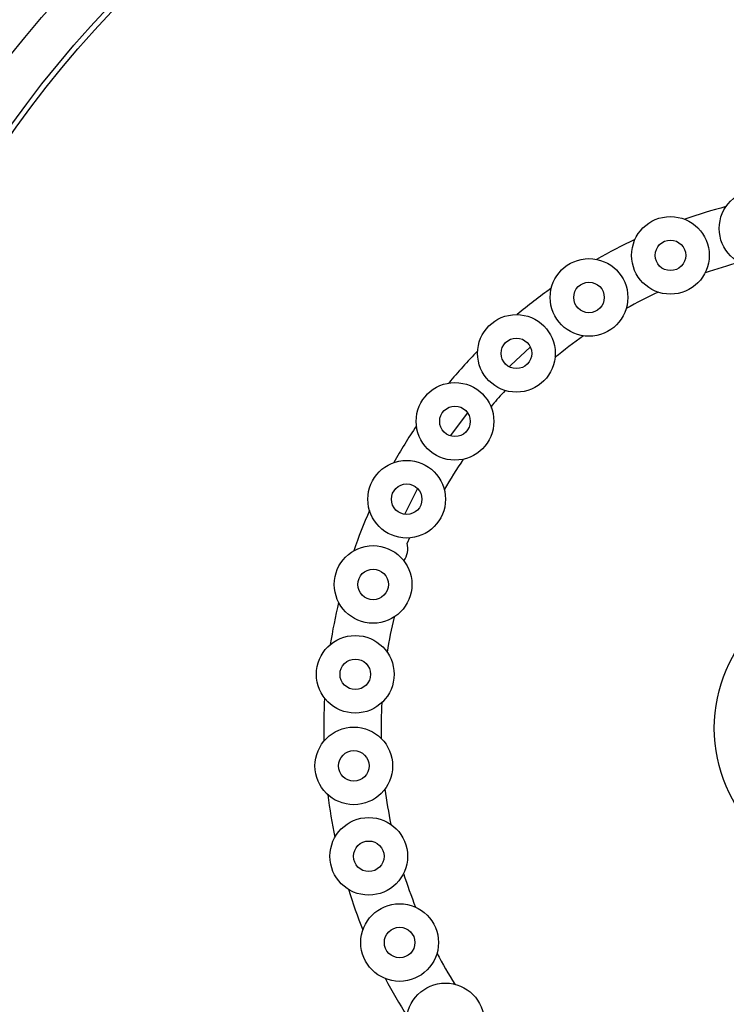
# Model space of a CAD drawing. Header units: inches. Extents: x 170 to 284, y 215 to 248.
# Tile 675 of 1056: x 210.946 to 211.088, y 244.457 to 244.655. Entities that reach past the tile are written whole.
import ezdxf

# ---------------------------------------------------------------- set-up
doc = ezdxf.new("R2010")
doc.units = ezdxf.units.IN
doc.header["$LTSCALE"] = 0.25
doc.header["$MEASUREMENT"] = 0
doc.layers.add('ANNOTATIONS', color=1, linetype='Continuous')
doc.layers.add('LH FRONT OF HOOD', color=7, linetype='Continuous')
doc.styles.add('ARIAL', font='arial.ttf', dxfattribs={"height": 0.09375})
doc.dimstyles.new('STANDARD$0', dxfattribs={"dimtxt": 0.09375, "dimasz": 0.09375, "dimexe": 0.03125, "dimexo": 0.046875, "dimgap": 0.09, "dimtad": 0, "dimtih": 1, "dimtoh": 1, "dimdec": 4, "dimzin": 0, "dimdsep": 46, "dimtxsty": 'ARIAL', "dimcen": 0.09, "dimadec": 0, "dimazin": 0, "dimtfac": 1, "dimtdec": 4, "dimtofl": 0, "dimtmove": 0, "dimatfit": 1, "dimfxl": 1, "dimtolj": 1, "dimtzin": 0, "dimarcsym": 0})

# ---------------------------------------------------------------- blocks, each defined once
blk = doc.blocks.new('*D51')
at = {"layer": 'ANNOTATIONS', "color": 0, "lineweight": -2, "transparency": 16777216}
for p, q in [((209.9594651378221, 245.0727120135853), (209.9594651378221, 245.1664620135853)), ((210.5891923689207, 244.9789620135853), (209.9282151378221, 244.9789620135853)), ((211.1204829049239, 244.9262927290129), (209.9282151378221, 244.9262927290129)), ((209.9594651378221, 244.8325427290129), (209.9594651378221, 244.7387927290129)), ((209.9594651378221, 244.7387927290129), (209.8657151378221, 244.7387927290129))]:
    blk.add_line(p, q, dxfattribs=at)
at = {"layer": 'ANNOTATIONS', "color": 0, "transparency": 16777216}
for points in [[(209.9438401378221, 245.0727120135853), (209.9750901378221, 245.0727120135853), (209.9594651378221, 244.9789620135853)], [(209.9438401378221, 244.8325427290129), (209.9750901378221, 244.8325427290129), (209.9594651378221, 244.9262927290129)]]:
    blk.add_solid(points, dxfattribs=at)
at = {"layer": 'defpoints', "color": 0, "transparency": 16777216}
for p in [(210.6360673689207, 244.9789620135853), (209.9594651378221, 244.9262927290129), (211.1673579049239, 244.9262927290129)]:
    blk.add_point(p, dxfattribs=at)
at = {"layer": 'ANNOTATIONS', "color": 0, "transparency": 16777216, "insert": (209.6118125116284, 244.7387927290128), "char_height": 0.09375, "attachment_point": 5, "style": 'ARIAL'}
blk.add_mtext('\\A1;2 5/8"', dxfattribs=at)
blk = doc.blocks.new('*D61')
at = {"layer": 'ANNOTATIONS', "color": 0, "lineweight": -2, "transparency": 16777216}
for p, q in [((210.6277843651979, 245.3460056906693), (210.6277843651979, 246.0798826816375)), ((212.2068141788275, 244.6826057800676), (212.2068141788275, 246.0798826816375)), ((210.7215343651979, 246.0486326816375), (211.1070251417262, 246.0486326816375)), ((212.1130641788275, 246.0486326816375), (211.7275734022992, 246.0486326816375))]:
    blk.add_line(p, q, dxfattribs=at)
at = {"layer": 'ANNOTATIONS', "color": 0, "transparency": 16777216}
for points in [[(210.7215343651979, 246.0642576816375), (210.7215343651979, 246.0330076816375), (210.6277843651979, 246.0486326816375)], [(212.1130641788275, 246.0642576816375), (212.1130641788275, 246.0330076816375), (212.2068141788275, 246.0486326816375)]]:
    blk.add_solid(points, dxfattribs=at)
at = {"layer": 'defpoints', "color": 0, "transparency": 16777216}
for p in [(212.2068141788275, 246.0486326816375), (210.6277843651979, 245.2991306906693), (212.2068141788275, 244.6357307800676)]:
    blk.add_point(p, dxfattribs=at)
at = {"layer": 'ANNOTATIONS', "color": 0, "transparency": 16777216, "insert": (211.4172992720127, 246.0486326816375), "char_height": 0.09375, "attachment_point": 5, "style": 'ARIAL'}
blk.add_mtext('\\A1;DIM "A"', dxfattribs=at)

msp = doc.modelspace()

# ---------------------------------------------------------------- hatches: boundary and pattern name
at = {"layer": 'LH FRONT OF HOOD'}
h = msp.add_hatch(dxfattribs=at)
h.set_pattern_fill('ANSI31', color=256, scale=0.34241245, angle=2.8e-322, style=0)
h.set_pattern_definition([(45, (200.7896657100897, 238.187647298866), (-0.03026527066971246, 0.03026527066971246), [])])
edge = h.paths.add_edge_path(flags=0)
edge.add_arc((211.0763061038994, 244.0798696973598), 0.021400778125, 89.9999999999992, 390.52248781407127, ccw=False)
edge.add_line((211.0763061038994, 244.1012704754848), (211.1490687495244, 244.1012704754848))
edge.add_arc((211.1490687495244, 244.5121654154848), 0.4108949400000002, 270, 450.0000000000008)
edge.add_line((211.1490687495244, 244.9230603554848), (210.6654111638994, 244.9230603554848))
edge.add_arc((210.6654111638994, 244.9273405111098), 0.004280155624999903, 180.0000000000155, 269.9999999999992, ccw=False)
edge.add_line((210.6611310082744, 244.9273405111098), (210.6611310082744, 244.9701420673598))
edge.add_arc((210.6654111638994, 244.9701420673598), 0.004280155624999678, 360, 540, ccw=False)
edge.add_line((210.6696913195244, 244.9701420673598), (210.6696913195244, 244.9273405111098))
edge.add_line((210.6696913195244, 244.9273405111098), (210.6664589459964, 244.9273405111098))
edge.add_line((210.6664589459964, 244.9273405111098), (210.6664589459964, 244.9701420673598))
edge.add_arc((210.6654111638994, 244.9701420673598), 0.001047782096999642, 360, 540.0000000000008)
edge.add_line((210.6643633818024, 244.9701420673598), (210.6643633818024, 244.9273405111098))
edge.add_arc((210.6654111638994, 244.9273405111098), 0.001047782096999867, 180, 270)
edge.add_line((210.6654111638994, 244.9262927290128), (211.1490687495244, 244.9262927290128))
edge.add_arc((211.1490687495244, 244.5121654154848), 0.4141273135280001, 269.9999999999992, 450, ccw=False)
edge.add_line((211.1490687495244, 244.0980381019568), (211.0763061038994, 244.0980381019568))
edge.add_arc((211.0763061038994, 244.0798696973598), 0.018168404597, 450.0000000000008, 750.5224878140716)
edge.add_arc((211.0910543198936, 244.0885648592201), 0.001047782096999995, 390.5224878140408, 495.0000000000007)
edge.add_line((211.0903134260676, 244.0893057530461), (211.0816182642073, 244.0806105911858))
edge.add_line((211.0816182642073, 244.0806105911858), (211.0793326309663, 244.0828962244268))
edge.add_line((211.0793326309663, 244.0828962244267), (211.0880277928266, 244.091591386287))
edge.add_arc((211.0910543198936, 244.0885648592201), 0.004280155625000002, 390.522487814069, 495.0000000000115, ccw=False)
h = msp.add_hatch(dxfattribs=at)
h.set_pattern_fill('ANSI31', color=256, scale=0.34241245, style=0)
h.set_pattern_definition([(45, (200.7563139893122, 238.187647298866), (-0.03026527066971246, 0.03026527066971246), [])])
edge = h.paths.add_edge_path(flags=0)
edge.add_line((211.1157170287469, 244.9187801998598), (210.7733045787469, 244.9187801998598))
edge.add_line((210.7733045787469, 244.9187801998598), (210.7733045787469, 244.9230603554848))
edge.add_line((210.7733045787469, 244.9230603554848), (211.1157170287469, 244.9230603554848))
edge.add_arc((211.1157170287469, 244.5121654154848), 0.4108949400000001, 269.9999999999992, 450, ccw=False)
edge.add_line((211.1157170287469, 244.1012704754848), (211.0429543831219, 244.1012704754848))
edge.add_line((211.0429543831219, 244.1012704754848), (211.0429543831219, 244.1055506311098))
edge.add_line((211.0429543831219, 244.1055506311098), (211.1157170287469, 244.1055506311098))
edge.add_arc((211.1157170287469, 244.5121654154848), 0.406614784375, 270, 450.0000000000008)
h = msp.add_hatch(dxfattribs=at)
h.set_pattern_fill('ANSI32', color=256, scale=0.34241245, angle=2.8e-322, style=0)
h.set_pattern_definition([(45, (200.7563139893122, 238.187647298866), (-0.09079581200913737, 0.09079581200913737), []), (45, (200.8168445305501, 238.187647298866), (-0.09079581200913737, 0.09079581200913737), [])])
edge = h.paths.add_edge_path(flags=0)
edge.add_arc((211.115717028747, 244.5121654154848), 0.2182879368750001, 180, 540, ccw=False)
edge = h.paths.add_edge_path(flags=0)
edge.add_arc((211.115717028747, 244.5121654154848), 0.2097276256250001, 180, 540, ccw=False)

# ---------------------------------------------------------------- linework, layer by layer
for p, q in [((211.0361954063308, 244.5755755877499), (211.0326999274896, 244.5709235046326)), ((211.0410128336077, 244.5764570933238), (211.0411279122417, 244.5771031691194)), ((211.0261484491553, 244.5603470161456), (211.0235408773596, 244.5551469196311)), ((211.0245182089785, 244.5504057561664), (211.0240859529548, 244.5493577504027))]:
    msp.add_line(p, q, dxfattribs=at)
at = {"layer": 'LH FRONT OF HOOD', "flags": 128}
msp.add_lwpolyline([(211.0488014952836, 244.588765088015), (211.0448803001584, 244.5851527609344), (211.0445297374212, 244.5848107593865)], dxfattribs=at)
at = {"layer": 'LH FRONT OF HOOD'}
for centre, radius in [((211.1157170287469, 244.5121654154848), 0.218287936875), ((211.1157170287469, 244.5121654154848), 0.2097276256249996), ((211.1157170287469, 244.5121654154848), 0.20865758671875), ((211.0945410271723, 244.6125990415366), 0.007799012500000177), ((211.0769392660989, 244.6072002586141), 0.00779901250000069), ((211.0769392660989, 244.6072002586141), 0.003068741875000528), ((211.0605851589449, 244.5987437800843), 0.00779901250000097), ((211.0605851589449, 244.5987437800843), 0.003068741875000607), ((211.0460048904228, 244.5875016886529), 0.007799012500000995), ((211.0460048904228, 244.5875016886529), 0.003068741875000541), ((211.0336675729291, 244.5738356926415), 0.007799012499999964), ((211.0336675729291, 244.5738356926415), 0.003068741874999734), ((211.023970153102, 244.5581854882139), 0.007799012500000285), ((211.023970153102, 244.5581854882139), 0.003068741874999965), ((211.0172246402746, 244.5410546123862), 0.007799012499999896), ((211.0172246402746, 244.5410546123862), 0.003068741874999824), ((211.1157170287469, 244.5121654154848), 0.02996108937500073), ((211.0136480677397, 244.5229942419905), 0.007799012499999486), ((211.0136480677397, 244.5229942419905), 0.003068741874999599), ((211.0133555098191, 244.5045854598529), 0.007799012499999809), ((211.0133555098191, 244.5045854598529), 0.003068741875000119), ((211.0163563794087, 244.4864205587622), 0.007799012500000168), ((211.0163563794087, 244.4864205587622), 0.003068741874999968), ((211.0225541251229, 244.4690839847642), 0.007799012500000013), ((211.0225541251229, 244.4690839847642), 0.003068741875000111), ((211.031749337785, 244.4531335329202), 0.007799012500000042)]:
    msp.add_circle(centre, radius, dxfattribs=at)
for centre, radius, start, end in [((211.1157170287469, 244.5121654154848), 0.1084062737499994, 104.7597980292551, 109.3436760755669), ((211.1157170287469, 244.5121654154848), 0.1084062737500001, 115.0509091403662, 119.6347871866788), ((211.1157170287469, 244.5121654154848), 0.09687729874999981, 104.9248620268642, 109.1786120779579), ((211.1157170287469, 244.5121654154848), 0.1084062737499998, 125.3420202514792, 129.9258982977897), ((211.1157170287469, 244.5121654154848), 0.09687729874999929, 115.2159731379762, 119.4697231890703), ((211.1157170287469, 244.5121654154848), 0.09687729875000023, 125.5070842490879, 129.7608343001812), ((211.1157170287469, 244.5121654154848), 0.1084062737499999, 135.6331313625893, 140.2170094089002), ((211.1157415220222, 244.512167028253), 0.09891356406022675, 136.6810621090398, 138.96698545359), ((211.1157170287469, 244.5121654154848), 0.10840627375, 145.924242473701, 150.5081205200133), ((211.1157170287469, 244.5121654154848), 0.09687729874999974, 146.0893064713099, 150.3430565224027), ((211.1157170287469, 244.5121654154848), 0.1084062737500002, 156.2153535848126, 160.799231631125), ((211.0196701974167, 244.5483383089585), 0.004531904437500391, 325.8238974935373, 12.99980229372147), ((211.1157170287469, 244.5121654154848), 0.10840627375, 166.5064646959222, 171.0903427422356), ((211.1157170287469, 244.5121654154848), 0.09687729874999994, 166.6715286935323, 170.9252787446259), ((211.1157170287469, 244.5121654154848), 0.1084062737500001, 176.7975758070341, 181.3814538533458), ((211.1157170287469, 244.5121654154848), 0.09687729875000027, 176.9626398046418, 181.2163898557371), ((211.1157170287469, 244.5121654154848), 0.1084062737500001, 187.0886869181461, 191.6725649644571), ((211.1157170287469, 244.5121654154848), 0.09687729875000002, 187.2537509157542, 191.5075009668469), ((211.1157170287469, 244.5121654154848), 0.0968772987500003, 197.5448620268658, 201.7986120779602), ((211.1157170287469, 244.5121654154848), 0.1084062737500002, 197.3797980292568, 201.9636760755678), ((211.1157170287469, 244.5121654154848), 0.09687729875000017, 207.8359731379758, 212.0897231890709), ((211.1157170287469, 244.5121654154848), 0.1084062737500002, 207.6709091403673, 212.2547871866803)]:
    msp.add_arc(centre, radius, start, end, dxfattribs=at)

# ---------------------------------------------------------------- dimensions: what is measured, and where the dimension line sits
at = {"layer": 'ANNOTATIONS'}
dim = msp.add_linear_dim(base=(212.2068141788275, 246.0486326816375), p1=(210.6277843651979, 245.2991306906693), p2=(212.2068141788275, 244.6357307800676), text='DIM "A"', dimstyle='STANDARD$0', dxfattribs=at)
dim.commit()
dim.dimension.update_dxf_attribs({"geometry": '*D61', "text_midpoint": (211.4172992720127, 246.0486326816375)})
dim = msp.add_linear_dim(base=(209.9594651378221, 244.9262927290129), p1=(210.6360673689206, 244.9789620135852), p2=(211.1673579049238, 244.9262927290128), angle=90, text='2 5/8"', dimstyle='STANDARD$0', dxfattribs=at)
dim.commit()
dim.dimension.update_dxf_attribs({"geometry": '*D51', "text_midpoint": (209.6118125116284, 244.7387927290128)})

doc.saveas('drawing.dxf')
